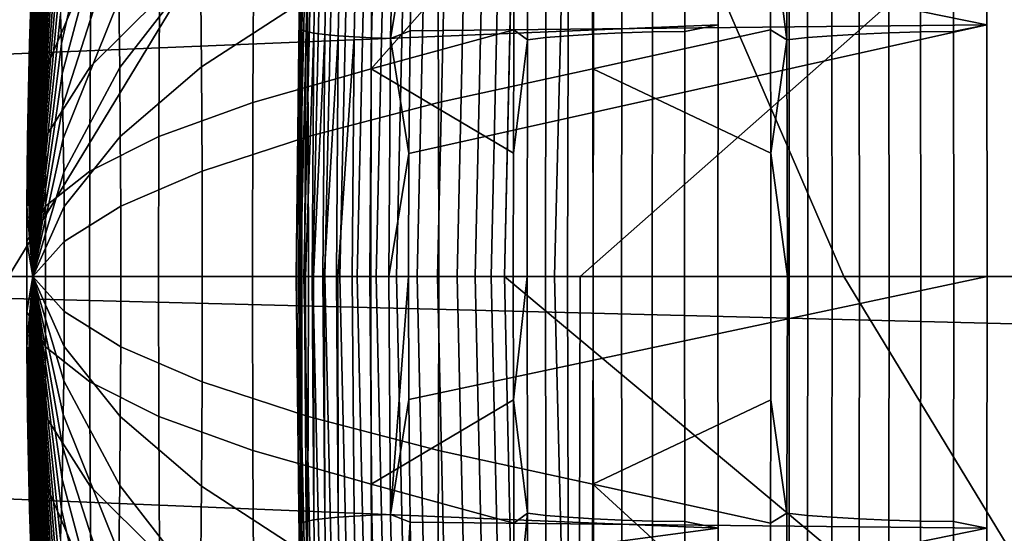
# Model space of a CAD drawing. Header units: metres. Extents: x -248 to 28, y -28 to 28.
# Tile 312 of 507: x -25.354 to -24.063, y -0.337 to 0.337. Entities that reach past the tile are written whole.
import ezdxf

# ---------------------------------------------------------------- set-up
doc = ezdxf.new("R2010")
doc.units = ezdxf.units.M
doc.layers.add('solid_10_061_053_XXX', color=7, linetype='CONTINUOUS')

msp = doc.modelspace()

# ---------------------------------------------------------------- linework, layer by layer
at = {"layer": 'solid_10_061_053_XXX'}
for points in [[(-26.364359, 2.677795, -9.8), (26.466129, 1.339522, -9.8), (26.5, 0, -9.8), (-26.466131, 1.339472, -9.8)], [(26.466131, -1.339472, -9.8), (-26.5, 0, -9.8), (-26.466131, 1.339472, -9.8), (26.5, 0, -9.8)], [(-25.368052, 0, 137.206955), (-24.621891, 1.228827, 138.351929), (-25.362677, 1.265799, 137.162735), (-25.394243, 0, 137.162735)], [(-25.368052, 0, 137.206955), (-24.652534, 0, 138.351929), (-24.621891, 1.228827, 138.351929)], [(-24.621891, 1.228827, 138.351929), (-24.652534, 0, 138.351929), (-24.618952, 0, 138.402908), (-23.845398, 0.683151, 139.504547)], [(-16.929558, 1.102149, 163.598526), (-24.344797, 0.55849, 165.468567), (-24.34474, -0.55844, 165.468567), (-16.924149, -0.000003, 163.620132)], [(-24.988459, 0.000001, 139.560165), (-24.99091, 0, 139.587128), (-24.968185, 1.010194, 139.590454), (-24.965698, 1.010302, 139.563492)], [(-24.968185, 1.010194, 139.590454), (-24.99091, 0, 139.587128), (-24.985453, 0.494819, 139.587982)], [(-24.965698, 1.010302, 139.563492), (-24.958466, 1.010142, 139.537399), (-24.981222, 0.000002, 139.534088), (-24.988459, 0.000001, 139.560165)], [(-24.958466, 1.010142, 139.537399), (-24.946665, 1.009767, 139.513046), (-24.969416, 0.000003, 139.509735), (-24.981222, 0.000002, 139.534088)], [(-24.946665, 1.009767, 139.513046), (-24.930685, 1.009188, 139.491196), (-24.953424, 0.000004, 139.487885), (-24.969416, 0.000003, 139.509735)], [(-24.911043, 1.008424, 139.472595), (-24.933767, 0.000005, 139.469284), (-24.953424, 0.000004, 139.487885), (-24.930685, 1.009188, 139.491196)], [(-24.88838, 1.0075, 139.457809), (-24.911087, 0.000005, 139.454514), (-24.933767, 0.000005, 139.469284), (-24.911043, 1.008424, 139.472595)], [(-24.863436, 1.006447, 139.447357), (-24.88612, 0.000005, 139.444046), (-24.911087, 0.000005, 139.454514), (-24.88838, 1.0075, 139.457809)], [(-24.837019, 1.005298, 139.441559), (-24.85968, 0.000005, 139.438248), (-24.88612, 0.000005, 139.444046), (-24.863436, 1.006447, 139.447357)], [(-24.809992, 1.004091, 139.440598), (-24.83263, 0.000004, 139.437302), (-24.85968, 0.000005, 139.438248), (-24.837019, 1.005298, 139.441559)], [(-24.783236, 1.002865, 139.444519), (-24.805847, 0.000004, 139.441223), (-24.83263, 0.000004, 139.437302), (-24.809992, 1.004091, 139.440598)], [(-24.757622, 1.001661, 139.453186), (-24.780207, 0.000003, 139.44989), (-24.805847, 0.000004, 139.441223), (-24.783236, 1.002865, 139.444519)], [(-24.733982, 1.000517, 139.466324), (-24.75654, 0.000002, 139.463028), (-24.780207, 0.000003, 139.44989), (-24.757622, 1.001661, 139.453186)], [(-24.713089, 0.99947, 139.483505), (-24.735622, 0.000001, 139.480209), (-24.75654, 0.000002, 139.463028), (-24.733982, 1.000517, 139.466324)], [(-24.735622, 0.000001, 139.480209), (-24.713089, 0.99947, 139.483505), (-24.695641, 0.99846, 139.504181), (-24.718138, 0, 139.50087)], [(-24.696514, 0.978804, 139.504059), (-24.718138, 0, 139.50087), (-24.695641, 0.99846, 139.504181)], [(-24.696514, 0.978804, 139.504059), (-24.273224, 0, 140.118011), (-24.718138, 0, 139.50087)], [(-23.812916, 0.757081, 140.708313), (-23.825399, 0, 140.707733), (-24.273224, 0, 140.118011), (-24.696514, 0.978804, 139.504059)], [(-25.339441, 0.343543, 150.741623), (-25.34057, 0.305642, 150.767761), (-25.312069, 0.612115, 151.254089), (-25.309811, 0.68802, 151.201752)], [(-25.298906, 0.305642, 149.801987), (-25.300034, 0.343543, 149.828125), (-25.230888, 0.68802, 149.372269), (-25.22863, 0.612115, 149.319931)], [(-24.618952, 0, 138.402908), (-23.855183, 0, 139.504547), (-23.845398, 0.683151, 139.504547)], [(-24.43619, 0.657686, 154.373657), (-24.437906, 0.329913, 154.413422), (-25.998276, 0.265783, 154.350784), (-25.980093, 0.534702, 154.32515)], [(-24.085638, 0.329913, 146.247604), (-24.087353, 0.657686, 146.287369), (-24.834288, 0.643764, 146.252914), (-24.838524, 0.483298, 146.230438)], [(-24.43619, 0.657686, 154.373657), (-24.47978, 0.640882, 154.371246), (-24.481411, 0.321432, 154.409012), (-24.437906, 0.329913, 154.413422)], [(-24.087353, 0.657686, 146.287369), (-24.085638, 0.329913, 146.247604), (-24.12936, 0.321432, 146.248245), (-24.130991, 0.640882, 146.286026)], [(-24.977049, 0.644519, 146.122513), (-24.978893, 0.634264, 146.099182), (-24.985386, 0.316626, 146.063629), (-24.983784, 0.323272, 146.085159)], [(-24.983597, 0.462317, 144.677658), (-24.985386, 0.316626, 146.063629), (-24.978893, 0.634264, 146.099182)], [(-24.977936, 0.321248, 146.110428), (-24.971193, 0.640487, 146.147552), (-24.977049, 0.644519, 146.122513), (-24.983784, 0.323272, 146.085159)], [(-24.967794, 0.31927, 146.134323), (-24.961046, 0.636551, 146.171188), (-24.971193, 0.640487, 146.147552), (-24.977936, 0.321248, 146.110428)], [(-24.953665, 0.3174, 146.156097), (-24.946911, 0.63283, 146.192719), (-24.961046, 0.636551, 146.171188), (-24.967794, 0.31927, 146.134323)], [(-24.93597, 0.315692, 146.175095), (-24.929214, 0.629435, 146.211487), (-24.946911, 0.63283, 146.192719), (-24.953665, 0.3174, 146.156097)], [(-24.704077, 0.644804, 154.179123), (-24.891171, 0.542552, 153.644928), (-24.892586, 0.272158, 153.677719), (-24.705082, 0.484569, 154.202454)], [(-24.601191, 0.317774, 154.35733), (-24.599581, 0.633589, 154.319977), (-24.633083, 0.629399, 154.292068), (-24.634684, 0.315673, 154.329163)], [(-24.563942, 0.319456, 154.380341), (-24.562323, 0.636943, 154.342789), (-24.599581, 0.633589, 154.319977), (-24.601191, 0.317774, 154.35733)], [(-24.523727, 0.320685, 154.39769), (-24.522102, 0.639392, 154.360001), (-24.562323, 0.636943, 154.342789), (-24.563942, 0.319456, 154.380341)], [(-24.522102, 0.639392, 154.360001), (-24.523727, 0.320685, 154.39769), (-24.481411, 0.321432, 154.409012), (-24.47978, 0.640882, 154.371246)], [(-24.254759, 0.633589, 146.326782), (-24.253149, 0.317774, 146.289429), (-24.288942, 0.315673, 146.314621), (-24.290543, 0.629399, 146.351715)], [(-24.215675, 0.636943, 146.307266), (-24.214056, 0.319456, 146.269714), (-24.253149, 0.317774, 146.289429), (-24.254759, 0.633589, 146.326782)], [(-24.174124, 0.639392, 146.293579), (-24.172497, 0.320685, 146.25589), (-24.214056, 0.319456, 146.269714), (-24.215675, 0.636943, 146.307266)], [(-24.172497, 0.320685, 146.25589), (-24.174124, 0.639392, 146.293579), (-24.130991, 0.640882, 146.286026), (-24.12936, 0.321432, 146.248245)], [(-24.915245, 0.314198, 146.190765), (-24.908489, 0.62647, 146.226944), (-24.929214, 0.629435, 146.211487), (-24.93597, 0.315692, 146.175095)], [(-24.892115, 0.312964, 146.202621), (-24.885359, 0.624022, 146.238617), (-24.908489, 0.62647, 146.226944), (-24.915245, 0.314198, 146.190765)], [(-24.867275, 0.312026, 146.210312), (-24.860527, 0.622167, 146.246155), (-24.885359, 0.624022, 146.238617), (-24.892115, 0.312964, 146.202621)], [(-24.838524, 0.483298, 146.230438), (-24.860527, 0.622167, 146.246155), (-24.867275, 0.312026, 146.210312)], [(-24.663706, 0.313197, 154.296432), (-24.662119, 0.624464, 154.259628), (-24.686064, 0.618888, 154.223358), (-24.687637, 0.310401, 154.259827)], [(-24.634684, 0.315673, 154.329163), (-24.633083, 0.629399, 154.292068), (-24.662119, 0.624464, 154.259628), (-24.663706, 0.313197, 154.296432)], [(-24.322264, 0.624464, 146.381531), (-24.320675, 0.313197, 146.344727), (-24.347668, 0.310401, 146.37912), (-24.349241, 0.618888, 146.415604)], [(-24.290543, 0.629399, 146.351715), (-24.288942, 0.315673, 146.314621), (-24.320675, 0.313197, 146.344727), (-24.322264, 0.624464, 146.381531)], [(-25.34057, 0.305642, 150.767761), (-25.341562, 0.265758, 150.790771), (-25.314056, 0.53224, 151.300156), (-25.312069, 0.612115, 151.254089)], [(-25.297915, 0.265758, 149.778992), (-25.298906, 0.305642, 149.801987), (-25.22863, 0.612115, 149.319931), (-25.226643, 0.53224, 149.273849)], [(-24.687637, 0.310401, 154.259827), (-24.686064, 0.618888, 154.223358), (-24.705082, 0.484569, 154.202454), (-24.705803, 0.323507, 154.219131)], [(-24.349241, 0.618888, 146.415604), (-24.347668, 0.310401, 146.37912), (-24.369991, 0.484554, 146.434784)], [(-25.336088, 0, 150.284164), (-25.32271, 0.567694, 150.353745), (-25.32073, 0.5714, 150.307877)], [(-25.336088, 0, 150.284164), (-25.32073, 0.5714, 150.307877), (-25.318747, 0.5714, 150.261871)], [(-25.336088, 0, 150.284164), (-25.318747, 0.5714, 150.261871), (-25.316767, 0.567694, 150.216003)], [(-24.34474, -0.55844, 165.468567), (-24.344797, 0.55849, 165.468567), (-31.763758, 0.537145, 167.322922), (-31.763672, -0.536971, 167.322906)], [(-25.336088, 0, 150.284164), (-25.324669, 0.560307, 150.399155), (-25.32271, 0.567694, 150.353745)], [(-25.336088, 0, 150.284164), (-25.316767, 0.567694, 150.216003), (-25.314808, 0.560307, 150.170593)], [(-25.336088, 0, 150.284164), (-25.326595, 0.549285, 150.443832), (-25.324669, 0.560307, 150.399155)], [(-25.336088, 0, 150.284164), (-25.314808, 0.560307, 150.170593), (-25.312881, 0.549285, 150.125916)], [(-25.336088, 0, 150.284164), (-25.328478, 0.534702, 150.487473), (-25.326595, 0.549285, 150.443832)], [(-25.336088, 0, 150.284164), (-25.312881, 0.549285, 150.125916), (-25.310999, 0.534702, 150.082275)], [(-25.317169, 0.362674, 151.372345), (-25.318275, 0.274084, 151.39798), (-25.259846, 0.410405, 151.954086), (-25.25819, 0.543057, 151.915695)], [(-25.259846, 0.410405, 151.954086), (-25.261036, 0.275091, 151.981689), (-25.170156, 0.365554, 152.54277), (-25.168575, 0.545365, 152.506088)], [(-25.222422, 0.274084, 149.176041), (-25.223528, 0.362674, 149.201675), (-25.117975, 0.543057, 148.665421), (-25.11632, 0.410405, 148.627029)], [(-25.115129, 0.275091, 148.599426), (-25.11632, 0.410405, 148.627029), (-24.97785, 0.545365, 148.08493), (-24.976267, 0.365554, 148.048264)], [(-25.046732, 0.454806, 153.097794), (-25.047918, 0.228143, 153.12529), (-24.892586, 0.272158, 153.677719), (-24.891171, 0.542552, 153.644928)], [(-24.804317, 0.228143, 147.478424), (-24.805504, 0.454806, 147.50592), (-24.603401, 0.542552, 146.974213), (-24.601988, 0.272158, 146.941422)], [(-24.369991, 0.484554, 146.434784), (-24.36927, 0.323494, 146.418106), (-24.601988, 0.272158, 146.941422), (-24.603401, 0.542552, 146.974213)], [(-25.341562, 0.265758, 150.790771), (-25.342413, 0.224151, 150.810486), (-25.31576, 0.448913, 151.339661), (-25.314056, 0.53224, 151.300156)], [(-25.336088, 0, 150.284164), (-25.330305, 0.51665, 150.5298), (-25.328478, 0.534702, 150.487473)], [(-25.336088, 0, 150.284164), (-25.310999, 0.534702, 150.082275), (-25.309172, 0.51665, 150.039948)], [(-25.297064, 0.224151, 149.759262), (-25.297915, 0.265758, 149.778992), (-25.226643, 0.53224, 149.273849), (-25.224937, 0.448913, 149.234344)], [(-25.336088, 0, 150.284164), (-25.332062, 0.495248, 150.570541), (-25.330305, 0.51665, 150.5298)], [(-25.336088, 0, 150.284164), (-25.309172, 0.51665, 150.039948), (-25.307415, 0.495248, 149.999207)], [(-25.336088, 0, 150.284164), (-25.333738, 0.470634, 150.609436), (-25.332062, 0.495248, 150.570541)], [(-25.336088, 0, 150.284164), (-25.307415, 0.495248, 149.999207), (-25.305737, 0.470634, 149.960327)], [(-24.985453, 0.494819, 139.587982), (-24.99091, 0, 139.587128), (-24.984779, 0.465139, 142.131119)], [(-24.705803, 0.323507, 154.219131), (-24.705082, 0.484569, 154.202454), (-24.892586, 0.272158, 153.677719)], [(-24.841545, 0.322329, 146.214386), (-24.838524, 0.483298, 146.230438), (-24.867275, 0.312026, 146.210312)], [(-24.085638, 0.329913, 146.247604), (-24.838524, 0.483298, 146.230438), (-24.841545, 0.322329, 146.214386)], [(-24.347668, 0.310401, 146.37912), (-24.36927, 0.323494, 146.418106), (-24.369991, 0.484554, 146.434784)], [(-25.336088, 0, 150.284164), (-25.335325, 0.442968, 150.64621), (-25.333738, 0.470634, 150.609436)], [(-25.336088, 0, 150.284164), (-25.305737, 0.470634, 149.960327), (-25.30415, 0.442968, 149.923538)], [(-24.985453, -0.494809, 139.587967), (-24.984779, -0.465139, 142.131119), (-24.984779, 0.465139, 142.131119), (-24.99091, 0, 139.587128)], [(-24.983597, -0.462317, 144.677658), (-24.983597, 0.462317, 144.677658), (-24.984779, 0.465139, 142.131119), (-24.984779, -0.465139, 142.131119)], [(-25.170156, 0.365554, 152.54277), (-25.17111, 0.183372, 152.564865), (-25.047918, 0.228143, 153.12529), (-25.046732, 0.454806, 153.097794)], [(-24.983597, 0.462317, 144.677658), (-24.983597, -0.462317, 144.677658), (-24.987543, 0, 146.051804), (-24.985386, 0.316626, 146.063629)], [(-24.975313, 0.183372, 148.026154), (-24.976267, 0.365554, 148.048264), (-24.805504, 0.454806, 147.50592), (-24.804317, 0.228143, 147.478424)], [(-25.342413, 0.224151, 150.810486), (-25.343117, 0.181091, 150.826813), (-25.317169, 0.362674, 151.372345), (-25.31576, 0.448913, 151.339661)], [(-25.336088, 0, 150.284164), (-25.336811, 0.412429, 150.680649), (-25.335325, 0.442968, 150.64621)], [(-25.336088, 0, 150.284164), (-25.30415, 0.442968, 149.923538), (-25.302666, 0.412429, 149.889099)], [(-25.29636, 0.181091, 149.74295), (-25.297064, 0.224151, 149.759262), (-25.224937, 0.448913, 149.234344), (-25.223528, 0.362674, 149.201675)], [(-25.336088, 0, 150.284164), (-25.338186, 0.379216, 150.712524), (-25.336811, 0.412429, 150.680649)], [(-25.336088, 0, 150.284164), (-25.302666, 0.412429, 149.889099), (-25.301291, 0.379216, 149.857224)], [(-25.318275, 0.274084, 151.39798), (-25.319071, 0.183716, 151.416412), (-25.261036, 0.275091, 151.981689), (-25.259846, 0.410405, 151.954086)], [(-25.221628, 0.183716, 149.157608), (-25.222422, 0.274084, 149.176041), (-25.11632, 0.410405, 148.627029), (-25.115129, 0.275091, 148.599426)], [(-25.336088, 0, 150.284164), (-25.339441, 0.343543, 150.741623), (-25.338186, 0.379216, 150.712524)], [(-25.336088, 0, 150.284164), (-25.301291, 0.379216, 149.857224), (-25.300034, 0.343543, 149.828125)], [(-25.343117, 0.181091, 150.826813), (-25.343668, 0.136856, 150.8396), (-25.318275, 0.274084, 151.39798), (-25.317169, 0.362674, 151.372345)], [(-25.295807, 0.136856, 149.730148), (-25.29636, 0.181091, 149.74295), (-25.223528, 0.362674, 149.201675), (-25.222422, 0.274084, 149.176041)], [(-25.261036, 0.275091, 151.981689), (-25.261755, 0.137993, 151.998322), (-25.17111, 0.183372, 152.564865), (-25.170156, 0.365554, 152.54277)], [(-25.11441, 0.137993, 148.582794), (-25.115129, 0.275091, 148.599426), (-24.976267, 0.365554, 148.048264), (-24.975313, 0.183372, 148.026154)], [(-25.336088, 0, 150.284164), (-25.34057, 0.305642, 150.767761), (-25.339441, 0.343543, 150.741623)], [(-25.336088, 0, 150.284164), (-25.300034, 0.343543, 149.828125), (-25.298906, 0.305642, 149.801987)], [(-24.437906, 0.329913, 154.413422), (-24.438478, 0, 154.426712), (-26.004345, 0, 154.359161), (-25.998276, 0.265783, 154.350784)], [(-24.986038, 0, 146.072693), (-24.983784, 0.323272, 146.085159), (-24.985386, 0.316626, 146.063629), (-24.987543, 0, 146.051804)], [(-24.983784, 0.323272, 146.085159), (-24.986038, 0, 146.072693), (-24.985344, 0, 146.077133), (-24.977936, 0.321248, 146.110428)], [(-24.706234, 0.161891, 154.229156), (-24.705803, 0.323507, 154.219131), (-24.892586, 0.272158, 153.677719)], [(-24.085066, 0, 146.234329), (-24.085638, 0.329913, 146.247604), (-24.843372, 0.161146, 146.204788), (-24.844007, 0, 146.201584)], [(-24.085638, 0.329913, 146.247604), (-24.841545, 0.322329, 146.214386), (-24.843372, 0.161146, 146.204788)], [(-24.687637, 0.310401, 154.259827), (-24.705803, 0.323507, 154.219131), (-24.706234, 0.161891, 154.229156)], [(-24.36927, 0.323494, 146.418106), (-24.368839, 0.161884, 146.408081), (-24.601988, 0.272158, 146.941422)], [(-24.481411, 0.321432, 154.409012), (-24.481955, 0, 154.421631), (-24.438478, 0, 154.426712), (-24.437906, 0.329913, 154.413422)], [(-24.347668, 0.310401, 146.37912), (-24.368839, 0.161884, 146.408081), (-24.36927, 0.323494, 146.418106)], [(-24.085638, 0.329913, 146.247604), (-24.085066, 0, 146.234329), (-24.128817, 0, 146.235641), (-24.12936, 0.321432, 146.248245)], [(-24.977936, 0.321248, 146.110428), (-24.985344, 0, 146.077133), (-24.980192, 0, 146.098053)], [(-24.977936, 0.321248, 146.110428), (-24.980192, 0, 146.098053), (-24.978943, 0, 146.101746), (-24.967794, 0.31927, 146.134323)], [(-24.967794, 0.31927, 146.134323), (-24.978943, 0, 146.101746), (-24.970053, 0, 146.122025)], [(-24.967794, 0.31927, 146.134323), (-24.970053, 0, 146.122025), (-24.968477, 0, 146.124908), (-24.953665, 0.3174, 146.156097)], [(-24.953665, 0.3174, 146.156097), (-24.968477, 0, 146.124908), (-24.955925, 0, 146.143875)], [(-24.953665, 0.3174, 146.156097), (-24.955925, 0, 146.143875), (-24.954248, 0, 146.145981), (-24.93597, 0.315692, 146.175095)], [(-24.93597, 0.315692, 146.175095), (-24.954248, 0, 146.145981), (-24.938232, 0, 146.162949)], [(-24.93597, 0.315692, 146.175095), (-24.938232, 0, 146.162949), (-24.936663, 0, 146.164352), (-24.915245, 0.314198, 146.190765)], [(-24.915245, 0.314198, 146.190765), (-24.936663, 0, 146.164352), (-24.917507, 0, 146.178696)], [(-24.894375, 0, 146.190613), (-24.892115, 0.312964, 146.202621), (-24.915245, 0.314198, 146.190765), (-24.917507, 0, 146.178696)], [(-24.86953, 0, 146.198349), (-24.867275, 0.312026, 146.210312), (-24.892115, 0.312964, 146.202621), (-24.894375, 0, 146.190613)], [(-24.843372, 0.161146, 146.204788), (-24.867275, 0.312026, 146.210312), (-24.86953, 0, 146.198349)], [(-24.843372, 0.161146, 146.204788), (-24.841545, 0.322329, 146.214386), (-24.867275, 0.312026, 146.210312)], [(-24.688162, 0, 154.272018), (-24.687637, 0.310401, 154.259827), (-24.706234, 0.161891, 154.229156), (-24.706379, 0, 154.232498)], [(-24.664236, 0, 154.308716), (-24.663706, 0.313197, 154.296432), (-24.687637, 0.310401, 154.259827), (-24.688162, 0, 154.272018)], [(-24.63522, 0, 154.341553), (-24.634684, 0.315673, 154.329163), (-24.663706, 0.313197, 154.296432), (-24.664236, 0, 154.308716)], [(-24.60173, 0, 154.369797), (-24.601191, 0.317774, 154.35733), (-24.634684, 0.315673, 154.329163), (-24.63522, 0, 154.341553)], [(-24.564482, 0, 154.392868), (-24.563942, 0.319456, 154.380341), (-24.601191, 0.317774, 154.35733), (-24.60173, 0, 154.369797)], [(-24.524271, 0, 154.410278), (-24.523727, 0.320685, 154.39769), (-24.563942, 0.319456, 154.380341), (-24.564482, 0, 154.392868)], [(-24.523727, 0.320685, 154.39769), (-24.524271, 0, 154.410278), (-24.481955, 0, 154.421631), (-24.481411, 0.321432, 154.409012)], [(-24.347668, 0.310401, 146.37912), (-24.347143, 0, 146.366943), (-24.368839, 0.161884, 146.408081)], [(-24.320675, 0.313197, 146.344727), (-24.320145, 0, 146.332428), (-24.347143, 0, 146.366943), (-24.347668, 0.310401, 146.37912)], [(-24.288942, 0.315673, 146.314621), (-24.288408, 0, 146.302216), (-24.320145, 0, 146.332428), (-24.320675, 0.313197, 146.344727)], [(-24.253149, 0.317774, 146.289429), (-24.252611, 0, 146.276962), (-24.288408, 0, 146.302216), (-24.288942, 0.315673, 146.314621)], [(-24.214056, 0.319456, 146.269714), (-24.213514, 0, 146.257187), (-24.252611, 0, 146.276962), (-24.253149, 0.317774, 146.289429)], [(-24.172497, 0.320685, 146.25589), (-24.171953, 0, 146.243301), (-24.213514, 0, 146.257187), (-24.214056, 0.319456, 146.269714)], [(-24.171953, 0, 146.243301), (-24.172497, 0.320685, 146.25589), (-24.12936, 0.321432, 146.248245), (-24.128817, 0, 146.235641)], [(-25.336088, 0, 150.284164), (-25.341562, 0.265758, 150.790771), (-25.34057, 0.305642, 150.767761)], [(-25.336088, 0, 150.284164), (-25.298906, 0.305642, 149.801987), (-25.297915, 0.265758, 149.778992)], [(-25.343668, 0.136856, 150.8396), (-25.344067, 0.091733, 150.848816), (-25.319071, 0.183716, 151.416412), (-25.318275, 0.274084, 151.39798)], [(-25.319071, 0.183716, 151.416412), (-25.31955, 0.092157, 151.427521), (-25.261755, 0.137993, 151.998322), (-25.261036, 0.275091, 151.981689)], [(-25.29541, 0.091733, 149.720947), (-25.295807, 0.136856, 149.730148), (-25.222422, 0.274084, 149.176041), (-25.221628, 0.183716, 149.157608)], [(-25.221148, 0.092157, 149.1465), (-25.221628, 0.183716, 149.157608), (-25.115129, 0.275091, 148.599426), (-25.11441, 0.137993, 148.582794)], [(-25.047918, 0.228143, 153.12529), (-25.048315, 0, 153.134476), (-24.893059, 0, 153.68869), (-24.892586, 0.272158, 153.677719)], [(-24.892586, 0.272158, 153.677719), (-24.893059, 0, 153.68869), (-24.706379, 0, 154.232498), (-24.706234, 0.161891, 154.229156)], [(-24.803921, 0, 147.469238), (-24.804317, 0.228143, 147.478424), (-24.601988, 0.272158, 146.941422), (-24.601515, 0, 146.930466)], [(-24.368839, 0.161884, 146.408081), (-24.368694, 0, 146.404739), (-24.601515, 0, 146.930466), (-24.601988, 0.272158, 146.941422)], [(-25.336088, 0, 150.284164), (-25.342413, 0.224151, 150.810486), (-25.341562, 0.265758, 150.790771)], [(-25.336088, 0, 150.284164), (-25.297915, 0.265758, 149.778992), (-25.297064, 0.224151, 149.759262)], [(-25.336088, 0, 150.284164), (-25.343117, 0.181091, 150.826813), (-25.342413, 0.224151, 150.810486)], [(-25.336088, 0, 150.284164), (-25.297064, 0.224151, 149.759262), (-25.29636, 0.181091, 149.74295)], [(-25.17111, 0.183372, 152.564865), (-25.171429, 0, 152.57225), (-25.048315, 0, 153.134476), (-25.047918, 0.228143, 153.12529)], [(-24.974995, 0, 148.018768), (-24.975313, 0.183372, 148.026154), (-24.804317, 0.228143, 147.478424), (-24.803921, 0, 147.469238)], [(-25.344067, 0.091733, 150.848816), (-25.344305, 0.046016, 150.854355), (-25.31955, 0.092157, 151.427521), (-25.319071, 0.183716, 151.416412)], [(-25.336088, 0, 150.284164), (-25.343668, 0.136856, 150.8396), (-25.343117, 0.181091, 150.826813)], [(-25.336088, 0, 150.284164), (-25.29636, 0.181091, 149.74295), (-25.295807, 0.136856, 149.730148)], [(-25.295172, 0.046016, 149.715393), (-25.29541, 0.091733, 149.720947), (-25.221628, 0.183716, 149.157608), (-25.221148, 0.092157, 149.1465)], [(-25.261755, 0.137993, 151.998322), (-25.261993, 0, 152.003876), (-25.171429, 0, 152.57225), (-25.17111, 0.183372, 152.564865)], [(-25.114172, 0, 148.57724), (-25.11441, 0.137993, 148.582794), (-24.975313, 0.183372, 148.026154), (-24.974995, 0, 148.018768)], [(-24.843372, 0.161146, 146.204788), (-24.86953, 0, 146.198349), (-24.844007, 0, 146.201584)], [(-24.347143, 0, 146.366943), (-24.368694, 0, 146.404739), (-24.368839, 0.161884, 146.408081)], [(-25.336088, 0, 150.284164), (-25.344067, 0.091733, 150.848816), (-25.343668, 0.136856, 150.8396)], [(-25.336088, 0, 150.284164), (-25.295807, 0.136856, 149.730148), (-25.29541, 0.091733, 149.720947)], [(-25.31955, 0.092157, 151.427521), (-25.31971, 0, 151.431229), (-25.261993, 0, 152.003876), (-25.261755, 0.137993, 151.998322)], [(-25.220987, 0, 149.142792), (-25.221148, 0.092157, 149.1465), (-25.11441, 0.137993, 148.582794), (-25.114172, 0, 148.57724)], [(-25.344305, 0.046016, 150.854355), (-25.344385, 0, 150.856201), (-25.31971, 0, 151.431229), (-25.31955, 0.092157, 151.427521)], [(-25.336088, 0, 150.284164), (-25.344305, 0.046016, 150.854355), (-25.344067, 0.091733, 150.848816)], [(-25.336088, 0, 150.284164), (-25.29541, 0.091733, 149.720947), (-25.295172, 0.046016, 149.715393)], [(-25.295092, 0, 149.713547), (-25.295172, 0.046016, 149.715393), (-25.221148, 0.092157, 149.1465), (-25.220987, 0, 149.142792)], [(-25.336088, 0, 150.284164), (-25.344385, 0, 150.856201), (-25.344305, 0.046016, 150.854355)], [(-25.336088, 0, 150.284164), (-25.295172, 0.046016, 149.715393), (-25.295092, 0, 149.713547)], [(26.364359, -2.677795, -9.8), (-26.466129, -1.339522, -9.8), (-26.5, 0, -9.8), (26.466131, -1.339472, -9.8)], [(-24.965527, -1.014326, 139.563507), (-24.968004, -1.01421, 139.590454), (-24.99091, 0, 139.587128), (-24.988459, 0.000001, 139.560165)], [(-24.988459, 0.000001, 139.560165), (-24.981222, 0.000002, 139.534088), (-24.958292, -1.014166, 139.537415), (-24.965527, -1.014326, 139.563507)], [(-24.981222, 0.000002, 139.534088), (-24.969416, 0.000003, 139.509735), (-24.946493, -1.013789, 139.513062), (-24.958292, -1.014166, 139.537415)], [(-24.969416, 0.000003, 139.509735), (-24.953424, 0.000004, 139.487885), (-24.930511, -1.013208, 139.491211), (-24.946493, -1.013789, 139.513062)], [(-24.953424, 0.000004, 139.487885), (-24.933767, 0.000005, 139.469284), (-24.910872, -1.012441, 139.472595), (-24.930511, -1.013208, 139.491211)], [(-24.933767, 0.000005, 139.469284), (-24.911087, 0.000005, 139.454514), (-24.888208, -1.011514, 139.457825), (-24.910872, -1.012441, 139.472595)], [(-24.911087, 0.000005, 139.454514), (-24.88612, 0.000005, 139.444046), (-24.863264, -1.010456, 139.447372), (-24.888208, -1.011514, 139.457825)], [(-24.88612, 0.000005, 139.444046), (-24.85968, 0.000005, 139.438248), (-24.836847, -1.009303, 139.441559), (-24.863264, -1.010456, 139.447372)], [(-24.85968, 0.000005, 139.438248), (-24.83263, 0.000004, 139.437302), (-24.809822, -1.008091, 139.440613), (-24.836847, -1.009303, 139.441559)], [(-24.83263, 0.000004, 139.437302), (-24.805847, 0.000004, 139.441223), (-24.783066, -1.00686, 139.444534), (-24.809822, -1.008091, 139.440613)], [(-24.805847, 0.000004, 139.441223), (-24.780207, 0.000003, 139.44989), (-24.757452, -1.00565, 139.453201), (-24.783066, -1.00686, 139.444534)], [(-24.780207, 0.000003, 139.44989), (-24.75654, 0.000002, 139.463028), (-24.733812, -1.004501, 139.466339), (-24.757452, -1.00565, 139.453201)], [(-24.75654, 0.000002, 139.463028), (-24.735622, 0.000001, 139.480209), (-24.712919, -1.003451, 139.483521), (-24.733812, -1.004501, 139.466339)], [(-24.735622, 0.000001, 139.480209), (-24.718138, 0, 139.50087), (-24.696526, -0.978805, 139.504044), (-24.712919, -1.003451, 139.483521)], [(-24.438478, 0, 154.426712), (-24.437906, -0.329913, 154.413422), (-25.99827, -0.265616, 154.3508), (-26.004345, 0, 154.359161)], [(-24.621891, -1.228827, 138.351929), (-24.652534, 0, 138.351929), (-25.368052, 0, 137.206955), (-25.362677, -1.265799, 137.162735)], [(-25.31955, -0.092157, 151.427521), (-25.31971, 0, 151.431229), (-25.344385, 0, 150.856201), (-25.344305, -0.046016, 150.854355)], [(-25.344305, -0.046016, 150.854355), (-25.344385, 0, 150.856201), (-25.336088, 0, 150.284164)], [(-25.344305, -0.046016, 150.854355), (-25.336088, 0, 150.284164), (-25.344067, -0.091733, 150.848816)], [(-25.344067, -0.091733, 150.848816), (-25.336088, 0, 150.284164), (-25.343668, -0.136856, 150.8396)], [(-25.343668, -0.136856, 150.8396), (-25.336088, 0, 150.284164), (-25.343117, -0.181091, 150.826813)], [(-25.343117, -0.181091, 150.826813), (-25.336088, 0, 150.284164), (-25.342413, -0.224151, 150.810486)], [(-25.342413, -0.224151, 150.810486), (-25.336088, 0, 150.284164), (-25.341562, -0.265758, 150.790771)], [(-25.341562, -0.265758, 150.790771), (-25.336088, 0, 150.284164), (-25.34057, -0.305642, 150.767761)], [(-25.34057, -0.305642, 150.767761), (-25.336088, 0, 150.284164), (-25.339441, -0.343543, 150.741623)], [(-25.339441, -0.343543, 150.741623), (-25.336088, 0, 150.284164), (-25.338186, -0.379216, 150.712524)], [(-25.338186, -0.379216, 150.712524), (-25.336088, 0, 150.284164), (-25.336811, -0.412429, 150.680649)], [(-25.336811, -0.412429, 150.680649), (-25.336088, 0, 150.284164), (-25.335325, -0.442968, 150.64621)], [(-25.295172, -0.046016, 149.715393), (-25.336088, 0, 150.284164), (-25.295092, 0, 149.713547)], [(-25.29541, -0.091733, 149.720947), (-25.336088, 0, 150.284164), (-25.295172, -0.046016, 149.715393)], [(-25.295807, -0.136856, 149.730148), (-25.336088, 0, 150.284164), (-25.29541, -0.091733, 149.720947)], [(-25.29636, -0.181091, 149.74295), (-25.336088, 0, 150.284164), (-25.295807, -0.136856, 149.730148)], [(-25.297064, -0.224151, 149.759262), (-25.336088, 0, 150.284164), (-25.29636, -0.181091, 149.74295)], [(-25.297915, -0.265758, 149.778992), (-25.336088, 0, 150.284164), (-25.297064, -0.224151, 149.759262)], [(-25.298906, -0.305642, 149.801987), (-25.336088, 0, 150.284164), (-25.297915, -0.265758, 149.778992)], [(-25.300034, -0.343543, 149.828125), (-25.336088, 0, 150.284164), (-25.298906, -0.305642, 149.801987)], [(-25.301291, -0.379216, 149.857224), (-25.336088, 0, 150.284164), (-25.300034, -0.343543, 149.828125)], [(-25.302666, -0.412429, 149.889099), (-25.336088, 0, 150.284164), (-25.301291, -0.379216, 149.857224)], [(-25.30415, -0.442968, 149.923538), (-25.336088, 0, 150.284164), (-25.302666, -0.412429, 149.889099)], [(-25.305737, -0.470634, 149.960327), (-25.336088, 0, 150.284164), (-25.30415, -0.442968, 149.923538)], [(-25.307415, -0.495248, 149.999207), (-25.336088, 0, 150.284164), (-25.305737, -0.470634, 149.960327)], [(-25.309172, -0.51665, 150.039948), (-25.336088, 0, 150.284164), (-25.307415, -0.495248, 149.999207)], [(-25.310999, -0.534702, 150.082275), (-25.336088, 0, 150.284164), (-25.309172, -0.51665, 150.039948)], [(-25.312881, -0.549285, 150.125916), (-25.336088, 0, 150.284164), (-25.310999, -0.534702, 150.082275)], [(-25.314808, -0.560307, 150.170593), (-25.336088, 0, 150.284164), (-25.312881, -0.549285, 150.125916)], [(-25.316767, -0.567694, 150.216003), (-25.336088, 0, 150.284164), (-25.314808, -0.560307, 150.170593)], [(-25.318747, -0.5714, 150.261871), (-25.336088, 0, 150.284164), (-25.316767, -0.567694, 150.216003)], [(-25.32073, -0.5714, 150.307877), (-25.336088, 0, 150.284164), (-25.318747, -0.5714, 150.261871)], [(-25.32271, -0.567694, 150.353745), (-25.336088, 0, 150.284164), (-25.32073, -0.5714, 150.307877)], [(-25.324669, -0.560307, 150.399155), (-25.336088, 0, 150.284164), (-25.32271, -0.567694, 150.353745)], [(-25.326595, -0.549285, 150.443832), (-25.336088, 0, 150.284164), (-25.324669, -0.560307, 150.399155)], [(-25.328478, -0.534702, 150.487473), (-25.336088, 0, 150.284164), (-25.326595, -0.549285, 150.443832)], [(-25.330305, -0.51665, 150.5298), (-25.336088, 0, 150.284164), (-25.328478, -0.534702, 150.487473)], [(-25.332062, -0.495248, 150.570541), (-25.336088, 0, 150.284164), (-25.330305, -0.51665, 150.5298)], [(-25.333738, -0.470634, 150.609436), (-25.336088, 0, 150.284164), (-25.332062, -0.495248, 150.570541)], [(-25.335325, -0.442968, 150.64621), (-25.336088, 0, 150.284164), (-25.333738, -0.470634, 150.609436)], [(-25.261755, -0.137993, 151.998322), (-25.261993, 0, 152.003876), (-25.31971, 0, 151.431229), (-25.31955, -0.092157, 151.427521)], [(-25.295172, -0.046016, 149.715393), (-25.295092, 0, 149.713547), (-25.220987, 0, 149.142792), (-25.221148, -0.092157, 149.1465)], [(-25.17111, -0.183372, 152.564865), (-25.171429, 0, 152.57225), (-25.261993, 0, 152.003876), (-25.261755, -0.137993, 151.998322)], [(-25.221148, -0.092157, 149.1465), (-25.220987, 0, 149.142792), (-25.114172, 0, 148.57724), (-25.11441, -0.137993, 148.582794)], [(-25.047918, -0.228143, 153.12529), (-25.048315, 0, 153.134476), (-25.171429, 0, 152.57225), (-25.17111, -0.183372, 152.564865)], [(-25.11441, -0.137993, 148.582794), (-25.114172, 0, 148.57724), (-24.974995, 0, 148.018768), (-24.975313, -0.183372, 148.026154)], [(-24.892586, -0.272158, 153.677719), (-24.893059, 0, 153.68869), (-25.048315, 0, 153.134476), (-25.047918, -0.228143, 153.12529)], [(-24.99091, 0, 139.587128), (-24.968004, -1.01421, 139.590454), (-24.969019, -0.991483, 139.590317)], [(-24.99091, 0, 139.587128), (-24.969019, -0.991483, 139.590317), (-24.985453, -0.494809, 139.587967)], [(-24.983597, -0.462317, 144.677658), (-24.98538, -0.316959, 146.06366), (-24.987543, 0, 146.051804)], [(-24.986038, 0, 146.072693), (-24.987543, 0, 146.051804), (-24.98538, -0.316959, 146.06366)], [(-24.985344, 0, 146.077133), (-24.986038, 0, 146.072693), (-24.98538, -0.316959, 146.06366), (-24.983774, -0.323185, 146.08519)], [(-24.977922, -0.321162, 146.110474), (-24.980192, 0, 146.098053), (-24.985344, 0, 146.077133), (-24.983774, -0.323185, 146.08519)], [(-24.978943, 0, 146.101746), (-24.980192, 0, 146.098053), (-24.977922, -0.321162, 146.110474)], [(-24.967777, -0.319185, 146.134354), (-24.970053, 0, 146.122025), (-24.978943, 0, 146.101746), (-24.977922, -0.321162, 146.110474)], [(-24.975313, -0.183372, 148.026154), (-24.974995, 0, 148.018768), (-24.803921, 0, 147.469238), (-24.804317, -0.228143, 147.478424)], [(-24.968477, 0, 146.124908), (-24.970053, 0, 146.122025), (-24.967777, -0.319185, 146.134354)], [(-24.953644, -0.317315, 146.156113), (-24.955925, 0, 146.143875), (-24.968477, 0, 146.124908), (-24.967777, -0.319185, 146.134354)], [(-24.954248, 0, 146.145981), (-24.955925, 0, 146.143875), (-24.953644, -0.317315, 146.156113)], [(-24.935947, -0.315608, 146.175125), (-24.938232, 0, 146.162949), (-24.954248, 0, 146.145981), (-24.953644, -0.317315, 146.156113)], [(-24.936663, 0, 146.164352), (-24.938232, 0, 146.162949), (-24.935947, -0.315608, 146.175125)], [(-24.91522, -0.314115, 146.190781), (-24.917507, 0, 146.178696), (-24.936663, 0, 146.164352), (-24.935947, -0.315608, 146.175125)], [(-24.89209, -0.312881, 146.202637), (-24.894375, 0, 146.190613), (-24.917507, 0, 146.178696), (-24.91522, -0.314115, 146.190781)], [(-24.867252, -0.311944, 146.210312), (-24.86953, 0, 146.198349), (-24.894375, 0, 146.190613), (-24.89209, -0.312881, 146.202637)], [(-24.706234, -0.161884, 154.229156), (-24.706379, 0, 154.232498), (-24.893059, 0, 153.68869), (-24.892586, -0.272158, 153.677719)], [(-24.844007, 0, 146.201584), (-24.86953, 0, 146.198349), (-24.867252, -0.311944, 146.210312)], [(-24.84337, -0.161142, 146.204788), (-24.844007, 0, 146.201584), (-24.867252, -0.311944, 146.210312)], [(-24.085066, 0, 146.234329), (-24.844007, 0, 146.201584), (-24.84337, -0.161142, 146.204788)], [(-24.085638, -0.329913, 146.247604), (-24.085066, 0, 146.234329), (-24.84337, -0.161142, 146.204788), (-24.841539, -0.322306, 146.214386)], [(-24.804317, -0.228143, 147.478424), (-24.803921, 0, 147.469238), (-24.601515, 0, 146.930466), (-24.601988, -0.272158, 146.941422)], [(-24.696526, -0.978805, 139.504044), (-24.718138, 0, 139.50087), (-23.812916, -0.757081, 140.708313), (-23.812916, -0.785796, 140.707123)], [(-24.718138, 0, 139.50087), (-24.273224, 0, 140.118011), (-23.812916, -0.757081, 140.708313)], [(-24.688162, 0, 154.272018), (-24.706379, 0, 154.232498), (-24.706234, -0.161884, 154.229156)], [(-24.687637, -0.310401, 154.259827), (-24.688162, 0, 154.272018), (-24.706234, -0.161884, 154.229156)], [(-24.663706, -0.313197, 154.296432), (-24.664236, 0, 154.308716), (-24.688162, 0, 154.272018), (-24.687637, -0.310401, 154.259827)], [(-24.634684, -0.315673, 154.329163), (-24.63522, 0, 154.341553), (-24.664236, 0, 154.308716), (-24.663706, -0.313197, 154.296432)], [(-24.621891, -1.228827, 138.351929), (-24.618952, 0, 138.402908), (-24.652534, 0, 138.351929)], [(-24.601191, -0.317774, 154.35733), (-24.60173, 0, 154.369797), (-24.63522, 0, 154.341553), (-24.634684, -0.315673, 154.329163)], [(-23.845398, -0.683151, 139.504547), (-23.855183, 0, 139.504547), (-24.618952, 0, 138.402908), (-24.621891, -1.228827, 138.351929)], [(-24.601988, -0.272158, 146.941422), (-24.601515, 0, 146.930466), (-24.368694, 0, 146.404739), (-24.368839, -0.161891, 146.408081)], [(-24.563942, -0.319456, 154.380341), (-24.564482, 0, 154.392868), (-24.60173, 0, 154.369797), (-24.601191, -0.317774, 154.35733)], [(-24.523727, -0.320685, 154.39769), (-24.524271, 0, 154.410278), (-24.564482, 0, 154.392868), (-24.563942, -0.319456, 154.380341)], [(-24.481411, -0.321432, 154.409012), (-24.481955, 0, 154.421631), (-24.524271, 0, 154.410278), (-24.523727, -0.320685, 154.39769)], [(-24.437906, -0.329913, 154.413422), (-24.438478, 0, 154.426712), (-24.481955, 0, 154.421631), (-24.481411, -0.321432, 154.409012)], [(-24.347143, 0, 146.366943), (-24.347668, -0.310401, 146.37912), (-24.368839, -0.161891, 146.408081), (-24.368694, 0, 146.404739)], [(-16.924149, -0.000003, 163.620132), (-24.34474, -0.55844, 165.468567), (-24.355576, -1.67444, 165.424957), (-16.929537, -1.102156, 163.598526)], [(-24.347668, -0.310401, 146.37912), (-24.347143, 0, 146.366943), (-24.320145, 0, 146.332428), (-24.320675, -0.313197, 146.344727)], [(-24.320675, -0.313197, 146.344727), (-24.320145, 0, 146.332428), (-24.288408, 0, 146.302216), (-24.288942, -0.315673, 146.314621)], [(-24.288942, -0.315673, 146.314621), (-24.288408, 0, 146.302216), (-24.252611, 0, 146.276962), (-24.253149, -0.317774, 146.289429)], [(-24.273224, 0, 140.118011), (-23.825399, 0, 140.707733), (-23.812916, -0.757081, 140.708313)], [(-24.253149, -0.317774, 146.289429), (-24.252611, 0, 146.276962), (-24.213514, 0, 146.257187), (-24.214056, -0.319456, 146.269714)], [(-24.214056, -0.319456, 146.269714), (-24.213514, 0, 146.257187), (-24.171953, 0, 146.243301), (-24.172497, -0.320685, 146.25589)], [(-24.172497, -0.320685, 146.25589), (-24.171953, 0, 146.243301), (-24.128817, 0, 146.235641), (-24.12936, -0.321432, 146.248245)], [(-24.12936, -0.321432, 146.248245), (-24.128817, 0, 146.235641), (-24.085066, 0, 146.234329), (-24.085638, -0.329913, 146.247604)], [(-25.344305, -0.046016, 150.854355), (-25.344067, -0.091733, 150.848816), (-25.319071, -0.183716, 151.416412), (-25.31955, -0.092157, 151.427521)], [(-25.29541, -0.091733, 149.720947), (-25.295172, -0.046016, 149.715393), (-25.221148, -0.092157, 149.1465), (-25.221628, -0.183716, 149.157608)], [(-25.344067, -0.091733, 150.848816), (-25.343668, -0.136856, 150.8396), (-25.318275, -0.274084, 151.39798), (-25.319071, -0.183716, 151.416412)], [(-25.31955, -0.092157, 151.427521), (-25.319071, -0.183716, 151.416412), (-25.261036, -0.275091, 151.981689), (-25.261755, -0.137993, 151.998322)], [(-25.295807, -0.136856, 149.730148), (-25.29541, -0.091733, 149.720947), (-25.221628, -0.183716, 149.157608), (-25.222422, -0.274084, 149.176041)], [(-25.221628, -0.183716, 149.157608), (-25.221148, -0.092157, 149.1465), (-25.11441, -0.137993, 148.582794), (-25.115129, -0.275091, 148.599426)], [(-25.343668, -0.136856, 150.8396), (-25.343117, -0.181091, 150.826813), (-25.317169, -0.362674, 151.372345), (-25.318275, -0.274084, 151.39798)], [(-25.29636, -0.181091, 149.74295), (-25.295807, -0.136856, 149.730148), (-25.222422, -0.274084, 149.176041), (-25.223528, -0.362674, 149.201675)], [(-25.261755, -0.137993, 151.998322), (-25.261036, -0.275091, 151.981689), (-25.170156, -0.365554, 152.54277), (-25.17111, -0.183372, 152.564865)], [(-25.115129, -0.275091, 148.599426), (-25.11441, -0.137993, 148.582794), (-24.975313, -0.183372, 148.026154), (-24.976267, -0.365554, 148.048264)], [(-24.705803, -0.323494, 154.219131), (-24.706234, -0.161884, 154.229156), (-24.892586, -0.272158, 153.677719)], [(-24.841539, -0.322306, 146.214386), (-24.84337, -0.161142, 146.204788), (-24.867252, -0.311944, 146.210312)], [(-24.687637, -0.310401, 154.259827), (-24.706234, -0.161884, 154.229156), (-24.705803, -0.323494, 154.219131)], [(-24.368839, -0.161891, 146.408081), (-24.36927, -0.323507, 146.418106), (-24.601988, -0.272158, 146.941422)], [(-24.347668, -0.310401, 146.37912), (-24.36927, -0.323507, 146.418106), (-24.368839, -0.161891, 146.408081)], [(-25.343117, -0.181091, 150.826813), (-25.342413, -0.224151, 150.810486), (-25.31576, -0.448913, 151.339661), (-25.317169, -0.362674, 151.372345)], [(-25.319071, -0.183716, 151.416412), (-25.318275, -0.274084, 151.39798), (-25.259846, -0.410405, 151.954086), (-25.261036, -0.275091, 151.981689)], [(-25.297064, -0.224151, 149.759262), (-25.29636, -0.181091, 149.74295), (-25.223528, -0.362674, 149.201675), (-25.224937, -0.448913, 149.234344)], [(-25.222422, -0.274084, 149.176041), (-25.221628, -0.183716, 149.157608), (-25.115129, -0.275091, 148.599426), (-25.11632, -0.410405, 148.627029)], [(-25.17111, -0.183372, 152.564865), (-25.170156, -0.365554, 152.54277), (-25.046732, -0.454806, 153.097794), (-25.047918, -0.228143, 153.12529)], [(-24.976267, -0.365554, 148.048264), (-24.975313, -0.183372, 148.026154), (-24.804317, -0.228143, 147.478424), (-24.805504, -0.454806, 147.50592)], [(-25.342413, -0.224151, 150.810486), (-25.341562, -0.265758, 150.790771), (-25.314056, -0.53224, 151.300156), (-25.31576, -0.448913, 151.339661)], [(-25.297915, -0.265758, 149.778992), (-25.297064, -0.224151, 149.759262), (-25.224937, -0.448913, 149.234344), (-25.226643, -0.53224, 149.273849)], [(-25.047918, -0.228143, 153.12529), (-25.046732, -0.454806, 153.097794), (-24.891171, -0.542552, 153.644928), (-24.892586, -0.272158, 153.677719)], [(-24.805504, -0.454806, 147.50592), (-24.804317, -0.228143, 147.478424), (-24.601988, -0.272158, 146.941422), (-24.603401, -0.542552, 146.974213)], [(-24.437906, -0.329913, 154.413422), (-25.980112, -0.534568, 154.325165), (-25.99827, -0.265616, 154.3508)], [(-25.341562, -0.265758, 150.790771), (-25.34057, -0.305642, 150.767761), (-25.312069, -0.612115, 151.254089), (-25.314056, -0.53224, 151.300156)], [(-25.298906, -0.305642, 149.801987), (-25.297915, -0.265758, 149.778992), (-25.226643, -0.53224, 149.273849), (-25.22863, -0.612115, 149.319931)], [(-25.318275, -0.274084, 151.39798), (-25.317169, -0.362674, 151.372345), (-25.25819, -0.543057, 151.915695), (-25.259846, -0.410405, 151.954086)], [(-25.261036, -0.275091, 151.981689), (-25.259846, -0.410405, 151.954086), (-25.168575, -0.545365, 152.506088), (-25.170156, -0.365554, 152.54277)], [(-25.223528, -0.362674, 149.201675), (-25.222422, -0.274084, 149.176041), (-25.11632, -0.410405, 148.627029), (-25.117975, -0.543057, 148.665421)], [(-25.11632, -0.410405, 148.627029), (-25.115129, -0.275091, 148.599426), (-24.976267, -0.365554, 148.048264), (-24.97785, -0.545365, 148.08493)], [(-24.705082, -0.484554, 154.202454), (-24.705803, -0.323494, 154.219131), (-24.892586, -0.272158, 153.677719), (-24.891171, -0.542552, 153.644928)], [(-24.370996, -0.644804, 146.458115), (-24.603401, -0.542552, 146.974213), (-24.601988, -0.272158, 146.941422), (-24.369991, -0.484569, 146.434784)], [(-24.36927, -0.323507, 146.418106), (-24.369991, -0.484569, 146.434784), (-24.601988, -0.272158, 146.941422)], [(-25.34057, -0.305642, 150.767761), (-25.339441, -0.343543, 150.741623), (-25.309811, -0.68802, 151.201752), (-25.312069, -0.612115, 151.254089)], [(-25.300034, -0.343543, 149.828125), (-25.298906, -0.305642, 149.801987), (-25.22863, -0.612115, 149.319931), (-25.230888, -0.68802, 149.372269)], [(-24.983597, -0.462317, 144.677658), (-24.978878, -0.634827, 146.099274), (-24.98538, -0.316959, 146.06366)], [(-24.977049, -0.644418, 146.122528), (-24.983774, -0.323185, 146.08519), (-24.98538, -0.316959, 146.06366), (-24.978878, -0.634827, 146.099274)], [(-24.971189, -0.640387, 146.147552), (-24.977922, -0.321162, 146.110474), (-24.983774, -0.323185, 146.08519), (-24.977049, -0.644418, 146.122528)], [(-24.961039, -0.636451, 146.171188), (-24.967777, -0.319185, 146.134354), (-24.977922, -0.321162, 146.110474), (-24.971189, -0.640387, 146.147552)], [(-24.946901, -0.632731, 146.192719), (-24.953644, -0.317315, 146.156113), (-24.967777, -0.319185, 146.134354), (-24.961039, -0.636451, 146.171188)], [(-24.929203, -0.629337, 146.211502), (-24.935947, -0.315608, 146.175125), (-24.953644, -0.317315, 146.156113), (-24.946901, -0.632731, 146.192719)], [(-24.908476, -0.626372, 146.226944), (-24.91522, -0.314115, 146.190781), (-24.935947, -0.315608, 146.175125), (-24.929203, -0.629337, 146.211502)], [(-24.885345, -0.623926, 146.238617), (-24.89209, -0.312881, 146.202637), (-24.91522, -0.314115, 146.190781), (-24.908476, -0.626372, 146.226944)], [(-24.860516, -0.622071, 146.24614), (-24.867252, -0.311944, 146.210312), (-24.89209, -0.312881, 146.202637), (-24.885345, -0.623926, 146.238617)], [(-24.841539, -0.322306, 146.214386), (-24.867252, -0.311944, 146.210312), (-24.860516, -0.622071, 146.24614)], [(-24.838518, -0.483242, 146.230423), (-24.841539, -0.322306, 146.214386), (-24.860516, -0.622071, 146.24614)], [(-24.085638, -0.329913, 146.247604), (-24.841539, -0.322306, 146.214386), (-24.838518, -0.483242, 146.230423)], [(-24.687637, -0.310401, 154.259827), (-24.705803, -0.323494, 154.219131), (-24.705082, -0.484554, 154.202454)], [(-24.686064, -0.618888, 154.223358), (-24.687637, -0.310401, 154.259827), (-24.705082, -0.484554, 154.202454)], [(-24.662119, -0.624464, 154.259628), (-24.663706, -0.313197, 154.296432), (-24.687637, -0.310401, 154.259827), (-24.686064, -0.618888, 154.223358)], [(-24.633083, -0.629399, 154.292068), (-24.634684, -0.315673, 154.329163), (-24.663706, -0.313197, 154.296432), (-24.662119, -0.624464, 154.259628)], [(-24.599581, -0.633589, 154.319977), (-24.601191, -0.317774, 154.35733), (-24.634684, -0.315673, 154.329163), (-24.633083, -0.629399, 154.292068)], [(-24.601191, -0.317774, 154.35733), (-24.599581, -0.633589, 154.319977), (-24.562323, -0.636943, 154.342789), (-24.563942, -0.319456, 154.380341)], [(-24.563942, -0.319456, 154.380341), (-24.562323, -0.636943, 154.342789), (-24.522102, -0.639392, 154.360001), (-24.523727, -0.320685, 154.39769)], [(-24.523727, -0.320685, 154.39769), (-24.522102, -0.639392, 154.360001), (-24.47978, -0.640882, 154.371246), (-24.481411, -0.321432, 154.409012)], [(-24.43619, -0.657686, 154.373657), (-24.437906, -0.329913, 154.413422), (-24.481411, -0.321432, 154.409012), (-24.47978, -0.640882, 154.371246)], [(-24.347668, -0.310401, 146.37912), (-24.349241, -0.618888, 146.415604), (-24.369991, -0.484569, 146.434784), (-24.36927, -0.323507, 146.418106)], [(-24.320675, -0.313197, 146.344727), (-24.322264, -0.624464, 146.381531), (-24.349241, -0.618888, 146.415604), (-24.347668, -0.310401, 146.37912)], [(-24.288942, -0.315673, 146.314621), (-24.290543, -0.629399, 146.351715), (-24.322264, -0.624464, 146.381531), (-24.320675, -0.313197, 146.344727)], [(-24.290543, -0.629399, 146.351715), (-24.288942, -0.315673, 146.314621), (-24.253149, -0.317774, 146.289429), (-24.254759, -0.633589, 146.326782)], [(-24.254759, -0.633589, 146.326782), (-24.253149, -0.317774, 146.289429), (-24.214056, -0.319456, 146.269714), (-24.215675, -0.636943, 146.307266)], [(-24.215675, -0.636943, 146.307266), (-24.214056, -0.319456, 146.269714), (-24.172497, -0.320685, 146.25589), (-24.174124, -0.639392, 146.293579)], [(-24.174124, -0.639392, 146.293579), (-24.172497, -0.320685, 146.25589), (-24.12936, -0.321432, 146.248245), (-24.130991, -0.640882, 146.286026)], [(-24.087353, -0.657686, 146.287369), (-24.130991, -0.640882, 146.286026), (-24.12936, -0.321432, 146.248245), (-24.085638, -0.329913, 146.247604)], [(-24.437906, -0.329913, 154.413422), (-24.43619, -0.657686, 154.373657), (-25.949245, -0.805825, 154.281494), (-25.980112, -0.534568, 154.325165)], [(-24.087353, -0.657686, 146.287369), (-24.085638, -0.329913, 146.247604), (-24.838518, -0.483242, 146.230423), (-24.834291, -0.643661, 146.252884)]]:
    msp.add_3dface(points, dxfattribs=at)

doc.saveas('drawing.dxf')
